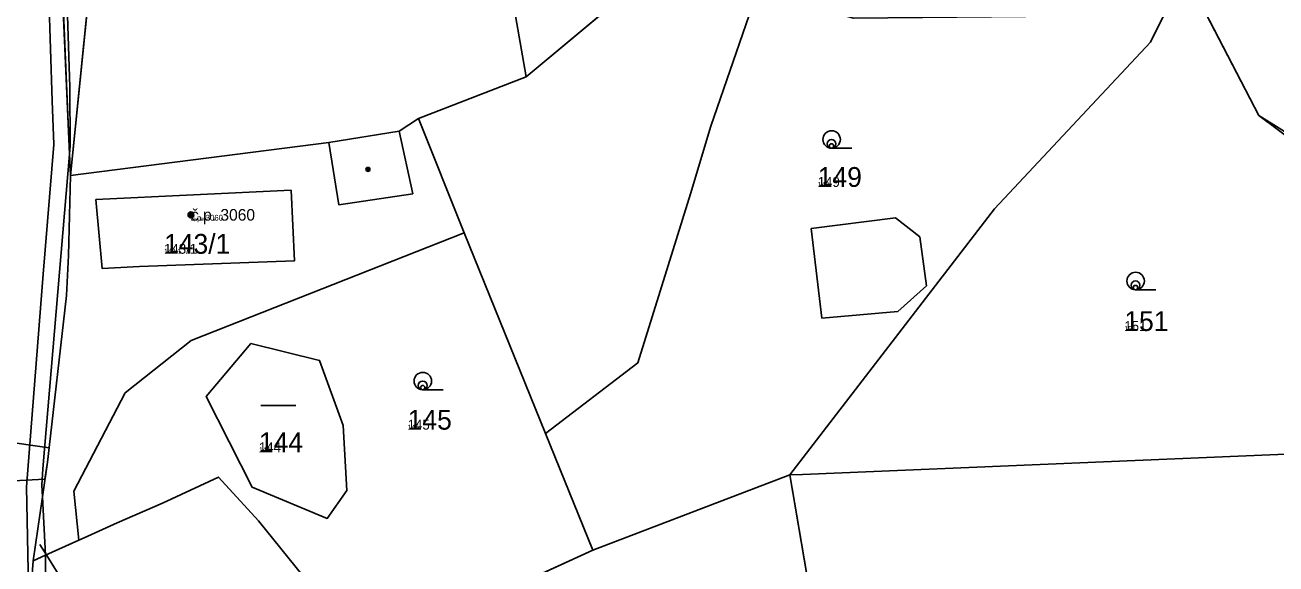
# Model space of a CAD drawing. Extents: x -759873 to -758487, y -975024 to -973516.
# Drawn here: x -759297.9 to -759190.5, y -974475 to -974428.7 of the extents above; entities that cross this region are included whole.
import ezdxf

# ---------------------------------------------------------------- set-up
doc = ezdxf.new("R2010")
doc.units = 0
for name, color, linetype in [('KAT_02_hranice parcel', 7, 'Continuous'), ('KAT_03_1000_st čísla parcelní', 7, 'Continuous'), ('KAT_03_1000_čísla parcelní', 7, 'Continuous'), ('KAT_03_1000_čísla popisná', 7, 'Continuous'), ('KAT_03_250_st čísla parcelní', 7, 'Continuous'), ('KAT_03_250_čísla parcelní', 7, 'Continuous'), ('KAT_03_250_čísla popisná', 7, 'Continuous'), ('KAT_03_500_st čísla parcelní', 7, 'Continuous'), ('KAT_03_500_čísla parcelní', 7, 'Continuous'), ('KAT_03_500_čísla popisná', 7, 'Continuous'), ('KAT_04_vnitřní kresba', 7, 'Continuous'), ('KAT_05_1000_značky kultur', 7, 'Continuous'), ('KAT_05_250_značky kultur', 7, 'Continuous'), ('KAT_05_500_značky kultur', 7, 'Continuous'), ('KAT_07_1000_značky budov', 7, 'Continuous'), ('KAT_07_250_značky budov', 7, 'Continuous'), ('KAT_07_500_značky budov', 7, 'Continuous'), ('KAT_10_věcná břemena', 7, 'Continuous'), ('KAT_12_pomocná šipka', 7, 'Continuous'), ('KAT_14_plocha_budovy', 7, 'Continuous'), ('KAT_14_plocha_pozemek', 7, 'Continuous')]:
    doc.layers.add(name, color=color, linetype=linetype)

msp = doc.modelspace()

# ---------------------------------------------------------------- linework, layer by layer
at = {"layer": 'KAT_02_hranice parcel'}
for p, q in [((-759254.9, -974433.16), (-759258.17, -974414.46)), ((-759295.14, -974416.39), (-759294.12, -974439.78)), ((-759294.04, -974441.63), (-759291.52, -974416.76)), ((-759254.9, -974433.16), (-759243.31, -974423.49)), ((-759191.99, -974436.47), (-759197.39, -974426.02)), ((-759264.14, -974436.74), (-759254.9, -974433.16)), ((-759260.24, -974446.55), (-759264.14, -974436.74)), ((-759294.12, -974439.78), (-759294.04, -974441.63)), ((-759232.25, -974467.32), (-759249.19, -974473.79)), ((-759227.79, -974493.47), (-759232.25, -974467.32)), ((-759296.45, -974469.2), (-759297.23, -974474.7)), ((-759296.45, -974469.2), (-759296.17, -974474.22)), ((-759296.17, -974474.22), (-759293.31, -974472.92)), ((-759268.15, -974482.46), (-759249.19, -974473.79)), ((-759297.23, -974474.7), (-759296.17, -974474.22))]:
    msp.add_line(p, q, dxfattribs=at)
for points in [[(-759294.68, -974416.44), (-759294.09, -974434.05), (-759294.06, -974439.07), (-759294.12, -974439.78)], [(-759232.25, -974467.32), (-759214.69, -974444.47), (-759201.28, -974430.17), (-759200.15, -974427.87)], [(-759294.04, -974441.63), (-759271.85, -974438.8), (-759265.82, -974437.82), (-759264.14, -974436.74)], [(-759232.25, -974467.32), (-759231.16, -974467.28), (-759178.78, -974465.1), (-759182.42, -974450.87), (-759188.61, -974438.98), (-759191.99, -974436.47)], [(-759191.99, -974436.47), (-759175.27, -974446.88), (-759172.37, -974482.45)], [(-759294.04, -974441.63), (-759294.21, -974448.5), (-759294.37, -974451.92), (-759296.02, -974466.22), (-759296.45, -974469.2)], [(-759293.31, -974472.92), (-759293.75, -974468.73), (-759289.33, -974460.28), (-759283.67, -974455.79), (-759260.24, -974446.55)], [(-759249.19, -974473.79), (-759253.23, -974463.77), (-759260.24, -974446.55)], [(-759270.62, -974463.08), (-759272.64, -974457.5), (-759278.54, -974456.04), (-759282.39, -974460.58), (-759278.44, -974468.37), (-759271.99, -974471.06), (-759270.3, -974468.67), (-759270.62, -974463.08)], [(-759293.31, -974472.92), (-759292.86, -974472.72), (-759290.03, -974471.45), (-759286.14, -974469.75), (-759281.32, -974467.51), (-759277.88, -974471.27), (-759274.04, -974476.01), (-759271.7, -974475.81), (-759268.15, -974482.46)], [(-759297.23, -974474.7), (-759297.54, -974478.48), (-759297.82, -974481.79), (-759297.16, -974485.12), (-759296.66, -974487.69), (-759295.58, -974491.38), (-759295.36, -974491.46)], [(-759296.17, -974474.22), (-759296.19, -974481.83), (-759295.36, -974491.46)]]:
    msp.add_lwpolyline(points, dxfattribs=at)
at = {"layer": 'KAT_03_1000_čísla popisná'}
msp.add_circle((-759283.69, -974445), 0.25, dxfattribs=at)
at = {"layer": 'KAT_03_250_čísla popisná'}
msp.add_circle((-759283.69, -974445), 0.0625, dxfattribs=at)
at = {"layer": 'KAT_03_500_čísla popisná'}
msp.add_circle((-759283.69, -974445), 0.125, dxfattribs=at)
at = {"layer": 'KAT_04_vnitřní kresba'}
for p, q in [((-759296.21, -974416.7), (-759295.62, -974435.22)), ((-759239.05, -974437.4), (-759235.1, -974425.95)), ((-759295.62, -974435.22), (-759295.48, -974438.96)), ((-759240.79, -974443.19), (-759239.05, -974437.4)), ((-759265.82, -974437.82), (-759264.63, -974443.2)), ((-759296.39, -974450.09), (-759295.48, -974438.96)), ((-759271.85, -974438.8), (-759270.98, -974444.15)), ((-759296.42, -974466.81), (-759294.12, -974439.78)), ((-759291.85, -974443.67), (-759275.09, -974442.89)), ((-759291.85, -974443.67), (-759291.33, -974449.6)), ((-759275.09, -974442.89), (-759274.81, -974448.96)), ((-759270.98, -974444.15), (-759264.63, -974443.2)), ((-759245.31, -974457.69), (-759240.79, -974443.19)), ((-759230.43, -974446.16), (-759223.19, -974445.26)), ((-759223.19, -974445.26), (-759221.08, -974446.89)), ((-759230.43, -974446.16), (-759229.52, -974453.88)), ((-759221.08, -974446.89), (-759220.52, -974451.09)), ((-759288.11, -974449.44), (-759274.81, -974448.96)), ((-759297.82, -974468.34), (-759296.39, -974450.09)), ((-759291.33, -974449.6), (-759288.11, -974449.44)), ((-759222.97, -974453.29), (-759220.52, -974451.09)), ((-759229.52, -974453.88), (-759222.97, -974453.29)), ((-759253.23, -974463.77), (-759245.31, -974457.69)), ((-759296.5, -974468.2), (-759296.42, -974466.81)), ((-759297.82, -974468.34), (-759297.63, -974477)), ((-759296.5, -974468.2), (-759296.45, -974469.2))]:
    msp.add_line(p, q, dxfattribs=at)
at = {"layer": 'KAT_05_1000_značky kultur'}
for p, q in [((-759228.67, -974439.28), (-759226.92, -974439.28)), ((-759202.56, -974451.43), (-759200.81, -974451.43)), ((-759263.78, -974460.02), (-759262.03, -974460.02)), ((-759277.68, -974461.37), (-759274.68, -974461.37))]:
    msp.add_line(p, q, dxfattribs=at)
for centre in [(-759228.67, -974438.53), (-759202.56, -974450.68), (-759263.78, -974459.27)]:
    msp.add_circle(centre, 0.75, dxfattribs=at)
at = {"layer": 'KAT_05_250_značky kultur'}
for p, q in [((-759228.68, -974439.28), (-759228.24, -974439.28)), ((-759202.57, -974451.43), (-759202.13, -974451.43)), ((-759263.79, -974460.02), (-759263.35, -974460.02)), ((-759276.55, -974461.37), (-759275.8, -974461.37))]:
    msp.add_line(p, q, dxfattribs=at)
for centre in [(-759228.68, -974439.09), (-759202.57, -974451.24), (-759263.79, -974459.83)]:
    msp.add_circle(centre, 0.187, dxfattribs=at)
at = {"layer": 'KAT_05_500_značky kultur'}
for p, q in [((-759228.68, -974439.28), (-759227.8, -974439.28)), ((-759202.57, -974451.43), (-759201.69, -974451.43)), ((-759263.79, -974460.02), (-759262.91, -974460.02)), ((-759276.93, -974461.37), (-759275.43, -974461.37))]:
    msp.add_line(p, q, dxfattribs=at)
for centre in [(-759228.68, -974438.9), (-759202.57, -974451.05), (-759263.79, -974459.64)]:
    msp.add_circle(centre, 0.375, dxfattribs=at)
at = {"layer": 'KAT_07_1000_značky budov'}
for centre in [(-759268.49, -974441.1), (-759283.7, -974445)]:
    msp.add_circle(centre, 0.175, dxfattribs=at)
at = {"layer": 'KAT_07_250_značky budov'}
for centre in [(-759268.48, -974441.1), (-759283.69, -974445)]:
    msp.add_circle(centre, 0.0437, dxfattribs=at)
at = {"layer": 'KAT_07_500_značky budov'}
for centre in [(-759268.48, -974441.1), (-759283.69, -974445)]:
    msp.add_circle(centre, 0.0875, dxfattribs=at)
at = {"layer": 'KAT_10_věcná břemena'}
msp.add_lwpolyline([(-759304.33, -974464.94), (-759304.33, -974468.13), (-759296.23, -974467.68), (-759296.02, -974466.22), (-759295.88, -974464.99), (-759300.06, -974464.4)], close=True, dxfattribs=at)
at = {"layer": 'KAT_12_pomocná šipka'}
for p, q in [((-759296.66, -974473.3), (-759296.08, -974474.24)), ((-759296.08, -974474.24), (-759294.49, -974476.79))]:
    msp.add_line(p, q, dxfattribs=at)
at = {"layer": 'KAT_14_plocha_budovy'}
msp.add_lwpolyline([(-759291.85, -974443.67), (-759291.33, -974449.6), (-759288.11, -974449.44), (-759274.81, -974448.96), (-759275.09, -974442.89)], close=True, dxfattribs=at)
at = {"layer": 'KAT_14_plocha_pozemek'}
for points in [[(-759297.54, -974478.48), (-759297.23, -974474.7), (-759296.45, -974469.2), (-759296.02, -974466.22), (-759294.37, -974451.92), (-759294.21, -974448.5), (-759294.04, -974441.63), (-759294.12, -974439.78), (-759295.14, -974416.39), (-759295.47, -974408.74), (-759295.44, -974395.56), (-759295.07, -974392.89), (-759292.3, -974372.96), (-759292.28, -974372.4), (-759291.7, -974351.8), (-759292, -974350.28), (-759294.1, -974339.54), (-759294.7, -974336.11)], [(-759172.37, -974482.45), (-759175.27, -974446.88), (-759191.99, -974436.47), (-759188.61, -974438.98), (-759182.42, -974450.87), (-759178.78, -974465.1), (-759231.16, -974467.28), (-759232.25, -974467.32), (-759227.79, -974493.47)]]:
    msp.add_lwpolyline(points, dxfattribs=at)
for points in [[(-759175.27, -974446.88), (-759172.37, -974482.45), (-759171.66, -974482.19), (-759159.14, -974477.67), (-759164.42, -974455.5), (-759165.63, -974450.4), (-759168.64, -974433.81), (-759181.64, -974397.69), (-759189.03, -974384.96), (-759194.73, -974407.56), (-759206.79, -974400.97), (-759217.05, -974393.25), (-759219.59, -974401.14), (-759220.81, -974404.94), (-759225.77, -974404.63), (-759227.77, -974404.51), (-759229.03, -974406.06), (-759225.39, -974407.7), (-759207.13, -974415.97), (-759198.3, -974417.97), (-759197.39, -974426.02), (-759191.99, -974436.47)], [(-759246.94, -974406.33), (-759252.87, -974402.7), (-759253.74, -974408.5), (-759259, -974409.5), (-759258.17, -974414.46), (-759254.9, -974433.16), (-759243.31, -974423.49), (-759237.81, -974416.77), (-759240.16, -974413.72), (-759244.88, -974407.6), (-759245.61, -974407.15), (-759244.56, -974412.64), (-759248.52, -974413.4), (-759249.76, -974406.91)], [(-759284.66, -974407.89), (-759288.54, -974417.06), (-759291.52, -974416.76), (-759294.04, -974441.63), (-759271.85, -974438.8), (-759265.82, -974437.82), (-759264.14, -974436.74), (-759254.9, -974433.16), (-759258.17, -974414.46)], [(-759294.12, -974439.78), (-759294.06, -974439.07), (-759294.09, -974434.05), (-759294.68, -974416.44), (-759295.14, -974416.39)], [(-759294.06, -974439.07), (-759294.12, -974439.78), (-759294.04, -974441.63), (-759291.52, -974416.76), (-759294.68, -974416.44), (-759294.09, -974434.05)], [(-759226.79, -974428.11), (-759235.02, -974425.81), (-759243.31, -974423.49), (-759254.9, -974433.16), (-759264.14, -974436.74), (-759260.24, -974446.55), (-759253.23, -974463.77), (-759249.19, -974473.79), (-759232.25, -974467.32), (-759214.69, -974444.47), (-759201.28, -974430.17), (-759200.15, -974427.87)], [(-759188.61, -974438.98), (-759191.99, -974436.47), (-759197.39, -974426.02), (-759200.15, -974427.87), (-759201.28, -974430.17), (-759214.69, -974444.47), (-759232.25, -974467.32), (-759231.16, -974467.28), (-759178.78, -974465.1), (-759182.42, -974450.87)], [(-759260.24, -974446.55), (-759264.14, -974436.74), (-759265.82, -974437.82), (-759271.85, -974438.8), (-759294.04, -974441.63), (-759294.21, -974448.5), (-759294.37, -974451.92), (-759296.02, -974466.22), (-759296.45, -974469.2), (-759296.17, -974474.22), (-759293.31, -974472.92), (-759293.75, -974468.73), (-759289.33, -974460.28), (-759283.67, -974455.79)], [(-759249.19, -974473.79), (-759253.23, -974463.77), (-759260.24, -974446.55), (-759283.67, -974455.79), (-759289.33, -974460.28), (-759293.75, -974468.73), (-759293.31, -974472.92), (-759292.86, -974472.72), (-759290.03, -974471.45), (-759286.14, -974469.75), (-759281.32, -974467.51), (-759277.88, -974471.27), (-759274.04, -974476.01), (-759271.7, -974475.81), (-759268.15, -974482.46)], [(-759270.62, -974463.08), (-759272.64, -974457.5), (-759278.54, -974456.04), (-759282.39, -974460.58), (-759278.44, -974468.37), (-759271.99, -974471.06), (-759270.3, -974468.67)], [(-759270.62, -974463.08), (-759270.3, -974468.67), (-759271.99, -974471.06), (-759278.44, -974468.37), (-759282.39, -974460.58), (-759278.54, -974456.04), (-759272.64, -974457.5)], [(-759287.48, -974507.08), (-759275.54, -974505.92), (-759276.79, -974504.06), (-759278.82, -974487.7), (-759267.45, -974483.78), (-759268.15, -974482.46), (-759271.7, -974475.81), (-759274.04, -974476.01), (-759277.88, -974471.27), (-759281.32, -974467.51), (-759286.14, -974469.75), (-759290.03, -974471.45), (-759292.86, -974472.72), (-759293.31, -974472.92), (-759296.17, -974474.22), (-759296.19, -974481.83), (-759295.36, -974491.46), (-759292.96, -974492.33), (-759285.34, -974489.62), (-759281.99, -974499.18), (-759289.52, -974501.85)], [(-759227.79, -974493.47), (-759232.25, -974467.32), (-759249.19, -974473.79), (-759268.15, -974482.46), (-759267.45, -974483.78), (-759278.82, -974487.7), (-759276.79, -974504.06), (-759275.54, -974505.92), (-759254.2, -974500.54)], [(-759296.45, -974469.2), (-759297.23, -974474.7), (-759296.17, -974474.22)], [(-759297.23, -974474.7), (-759297.54, -974478.48), (-759297.82, -974481.79), (-759297.16, -974485.12), (-759296.66, -974487.69), (-759295.58, -974491.38), (-759295.36, -974491.46), (-759296.19, -974481.83), (-759296.17, -974474.22)]]:
    msp.add_lwpolyline(points, close=True, dxfattribs=at)

# ---------------------------------------------------------------- texts
at = {"layer": 'KAT_03_1000_st čísla parcelní'}
msp.add_text('143/1', height=1.7, dxfattribs=at).set_placement((-759286, -974448.34))
at = {"layer": 'KAT_03_1000_čísla parcelní'}
for s, p in [('149', (-759229.86, -974442.6)), ('151', (-759203.53, -974454.97)), ('145', (-759265.08, -974463.44)), ('144', (-759277.86, -974465.38))]:
    msp.add_text(s, height=1.7, dxfattribs=at).set_placement(p)
at = {"layer": 'KAT_03_1000_čísla popisná'}
msp.add_text('č.p. 3060', height=1, dxfattribs=at).set_placement((-759283.69, -974445.5))
at = {"layer": 'KAT_03_250_st čísla parcelní'}
msp.add_text('143/1', height=0.425, dxfattribs=at).set_placement((-759286, -974448.34))
at = {"layer": 'KAT_03_250_čísla parcelní'}
for s, p in [('149', (-759229.86, -974442.6)), ('151', (-759203.53, -974454.97)), ('145', (-759265.08, -974463.44)), ('144', (-759277.86, -974465.38))]:
    msp.add_text(s, height=0.425, dxfattribs=at).set_placement(p)
at = {"layer": 'KAT_03_250_čísla popisná'}
msp.add_text('č.p. 3060', height=0.25, dxfattribs=at).set_placement((-759283.69, -974445.5))
at = {"layer": 'KAT_03_500_st čísla parcelní'}
msp.add_text('143/1', height=0.85, dxfattribs=at).set_placement((-759286, -974448.34))
at = {"layer": 'KAT_03_500_čísla parcelní'}
for s, p in [('149', (-759229.86, -974442.6)), ('151', (-759203.53, -974454.97)), ('145', (-759265.08, -974463.44)), ('144', (-759277.86, -974465.38))]:
    msp.add_text(s, height=0.85, dxfattribs=at).set_placement(p)
at = {"layer": 'KAT_03_500_čísla popisná'}
msp.add_text('č.p. 3060', height=0.5, dxfattribs=at).set_placement((-759283.69, -974445.5))

doc.saveas('drawing.dxf')
